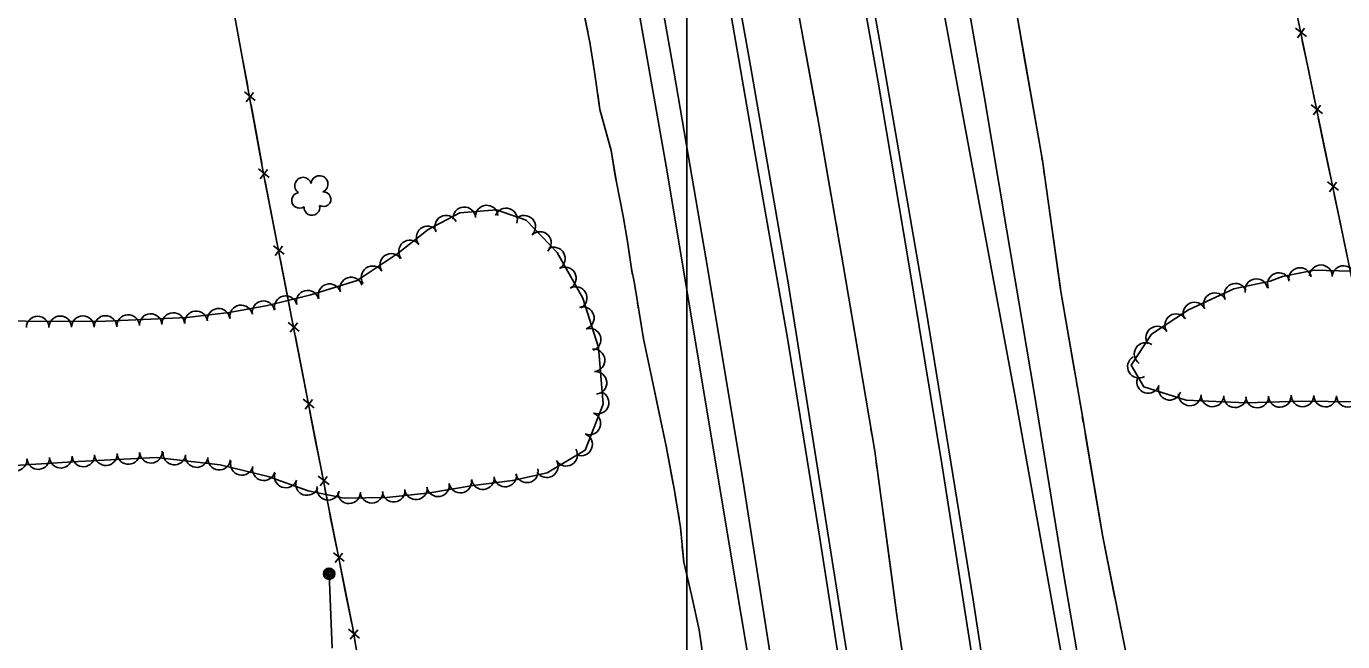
# Model space of a CAD drawing. Extents: x 353423 to 364002, y 127000 to 201942.
# Drawn here: x 359766.2 to 360232.2, y 161248.8 to 161466.8 of the extents above; entities that cross this region are included whole.
import ezdxf

# ---------------------------------------------------------------- set-up
doc = ezdxf.new("R2010")
doc.units = 0
for name, color, linetype in [('E_DTM_SlopeBottom', 7, 'Continuous'), ('E_DTM_SlopeTop', 7, 'Continuous'), ('E_FEN_Generic', 7, 'Continuous'), ('E_LAND_BrushLine', 7, 'Continuous'), ('E_LAND_TreeLine', 7, 'Continuous'), ('E_STRUCT_WingWall', 7, 'Continuous')]:
    doc.layers.add(name, color=color, linetype=linetype)

msp = doc.modelspace()

# ---------------------------------------------------------------- linework, layer by layer
at = {"layer": 'E_DTM_SlopeBottom'}
for p, q in [((360219.34, 161463.2), (360215.42, 161466.18)), ((360216.14, 161462.71), (360218.67, 161466.09)), ((359847.2, 161440.48), (359843.37, 161443.54)), ((359844, 161440.07), (359846.6, 161443.37)), ((360224.98, 161435.95), (360221.05, 161438.93)), ((360221.78, 161435.46), (360224.3, 161438.84)), ((359852.17, 161413.23), (359848.34, 161416.29)), ((359849, 161412.81), (359851.56, 161416.14)), ((360230.65, 161408.71), (360226.73, 161411.68)), ((360227.45, 161408.21), (360229.98, 161411.6)), ((359857.48, 161386.07), (359853.61, 161389.08)), ((359854.28, 161385.62), (359856.85, 161388.95)), ((359862.76, 161358.88), (359858.9, 161361.89)), ((359859.57, 161358.43), (359862.14, 161361.76)), ((359868.05, 161331.69), (359864.18, 161334.7)), ((359864.86, 161331.24), (359867.42, 161334.57)), ((359873.34, 161304.5), (359869.47, 161307.51)), ((359870.14, 161304.05), (359872.71, 161307.38)), ((359878.73, 161277.34), (359874.85, 161280.33)), ((359875.54, 161276.87), (359878.08, 161280.22)), ((359884.05, 161250.1), (359880.27, 161253.22)), ((359880.84, 161249.74), (359883.5, 161253))]:
    msp.add_line(p, q, dxfattribs=at)
for points in [[(359945.26, 160536.06), (359937.62, 160612.95), (359930.43, 160686.07), (359923.46, 160754.08), (359917.39, 160818.01), (359915.71, 160837.17), (359913.73, 160876.36), (359910.62, 160924.15), (359908.35, 160969.1), (359905.83, 160996.93), (359900.18, 161103.49), (359898.38, 161134.18), (359895.53, 161172.6), (359890.69, 161199.33), (359881.71, 161253.65), (359873.21, 161296.1), (359850.17, 161414.58), (359835.53, 161494.79), (359821.42, 161568.92), (359805.37, 161660.77), (359790.95, 161737.5), (359778.41, 161805.21), (359772.5, 161837.94)], [(360350.3, 160537.04), (360343.92, 160581.83), (360340.8, 160603.8), (360319.26, 160766.92), (360314.1, 160804.82), (360306.22, 160863.05), (360298.43, 160921.24), (360290.31, 160981.64), (360281.81, 161048.52), (360271.69, 161122.19), (360263.54, 161184.12), (360256.02, 161241.78), (360240.82, 161351.43), (360220.85, 161447.22), (360201.98, 161538.89), (360186.48, 161612.41), (360167.59, 161707.16), (360141.29, 161833.55)], [(359842.51, 161456.54), (359840.73, 161466.28)], [(360219.88, 161451.97), (360217.87, 161461.71)], [(359844.53, 161445.47), (359842.51, 161456.54)], [(360222.17, 161440.9), (360220.85, 161447.22), (360219.88, 161451.97)], [(359847.48, 161429.3), (359845.71, 161439.03)], [(360225.54, 161424.73), (360223.51, 161434.46)], [(359849.51, 161418.22), (359847.48, 161429.3)], [(360227.85, 161413.66), (360225.54, 161424.73)], [(359852.6, 161402.08), (359850.71, 161411.79)], [(360231.22, 161397.48), (360229.19, 161407.22)], [(359854.75, 161391.03), (359852.6, 161402.08)], [(360233.53, 161386.41), (360231.22, 161397.48)], [(359857.89, 161374.89), (359856, 161384.6)], [(359860.04, 161363.84), (359857.89, 161374.89)], [(359863.18, 161347.7), (359861.29, 161357.42)], [(359865.33, 161336.65), (359863.18, 161347.7)], [(359868.46, 161320.51), (359866.57, 161330.23)], [(359870.61, 161309.46), (359868.46, 161320.51)], [(359873.77, 161293.32), (359873.21, 161296.1), (359871.86, 161303.04)], [(359875.98, 161282.29), (359873.77, 161293.32)], [(359879.2, 161266.16), (359877.26, 161275.87)], [(359881.41, 161255.13), (359879.2, 161266.16)]]:
    msp.add_lwpolyline(points, dxfattribs=at)
at = {"layer": 'E_DTM_SlopeTop'}
for points in [[(360133.07, 161241.48), (360124.5, 161289.53), (360116, 161336.89), (360098.31, 161432.1), (360089.22, 161481.66), (360078.58, 161540.81), (360069.54, 161590.74), (360060.22, 161639.02), (360047.5, 161705.56), (360036.78, 161759.68), (360021.12, 161837.51)], [(360029.33, 161839.01), (360044.77, 161764.64), (360049.31, 161742.22), (360074.79, 161609.64), (360086.42, 161548.32), (360096.18, 161494.1), (360105.28, 161442.2), (360113.24, 161394.39), (360123.05, 161336.4), (360133.54, 161271.64), (360143.67, 161212.65), (360154.23, 161150.42), (360163.55, 161093.55), (360174.03, 161028.69), (360182.79, 160969.35), (360192.05, 160909.93), (360203.01, 160833.39), (360209.19, 160778.53), (360219.97, 160673.83), (360226.01, 160610.35), (360231.9, 160542.43)], [(360015.93, 161277.67), (359993.01, 161415.29), (359979.49, 161492.35), (359964.79, 161572.23), (359952.15, 161640.07), (359944.49, 161679.8), (359931.76, 161742.15), (359913.27, 161832.82)], [(359921.54, 161835.14), (359936.96, 161760.72), (359954.25, 161673.61), (359969.9, 161592.05), (359982.43, 161524.24), (359995.55, 161450.22), (360007.42, 161380.65), (360019.84, 161306.18), (360032.87, 161222.53), (360047.56, 161124.62), (360061.25, 161026.99), (360073.09, 160936.71), (360083.76, 160850.61), (360089.47, 160792.04), (360092.71, 160741.92), (360097.8, 160669.49), (360104.03, 160584.4), (360109.24, 160505.67)], [(360177.52, 160059.06), (360171.37, 160173.98), (360166.95, 160243.94), (360162.41, 160310.71), (360157.28, 160384.13), (360153.27, 160435.86), (360148.01, 160494.18), (360142.45, 160556.77), (360136.84, 160612.04), (360130.4, 160674.1), (360123.44, 160741.37), (360117.17, 160799.53), (360107.97, 160875.77), (360099.75, 160942.02), (360089.74, 161019.55), (360077.93, 161100.93), (360067.67, 161171.74), (360058.82, 161230.77), (360050.29, 161285.04), (360035.85, 161375.99), (360022.5, 161452.85), (360009.11, 161528.09), (359995.13, 161602.62), (359985.78, 161654.8)], [(360174.06, 160058.97), (360168.86, 160158.3), (360164.51, 160230.71), (360159.87, 160297.11), (360155.35, 160365.44), (360148.6, 160448.31), (360141.69, 160527.4), (360133.95, 160608.47), (360125.94, 160688.46), (360116.3, 160776.77), (360106.76, 160858.97), (360094.3, 160959.04), (360081.39, 161054.27), (360069.95, 161135.4), (360059.08, 161208.46), (360047.08, 161285.49), (360035.65, 161356.36), (360023.95, 161422.79), (360011.27, 161495.99), (359996.68, 161577.52), (359986.73, 161630.1)], [(360047.76, 161558.92), (360056.5, 161509.95), (360067.66, 161446.97), (360078.25, 161384.81), (360090.28, 161311.79), (360103.05, 161230.49), (360116.06, 161144.15), (360127.41, 161066.04), (360138.87, 160980.57), (360151.16, 160883.15), (360159.2, 160818.5), (360167.72, 160739.36), (360174.3, 160678.46), (360181.1, 160612.19), (360187.94, 160536.37), (360193.59, 160472.49), (360199.54, 160401.73), (360204.33, 160342.22), (360207.42, 160297.26), (360212.37, 160220.52), (360216.18, 160162.76), (360219.68, 160102.57), (360221.99, 160045.56)], [(360054.01, 161541.5), (360068.82, 161458.64), (360084.66, 161366.27), (360101.29, 161263.7), (360112.74, 161188.84), (360124.74, 161105.79), (360136.98, 161017.75), (360148.39, 160931.18), (360162.17, 160817.09), (360173.74, 160713.34), (360181.94, 160632.18), (360189.83, 160551.6), (360199.08, 160444.04), (360204.47, 160378.41), (360210.74, 160294.22), (360217.38, 160194.03), (360222.56, 160105.89), (360225.15, 160045.87)], [(360127.86, 160061.42), (360128.27, 160126.68), (360126.75, 160171.45), (360123.82, 160220.86), (360119.66, 160280.64), (360115.43, 160339.42), (360111.18, 160401.98), (360107.39, 160453.55), (360103.44, 160510.97), (360098.03, 160589.49), (360092.06, 160672.38), (360085.99, 160752.42), (360078.19, 160828.95), (360070.46, 160892.31), (360061.69, 160961.7), (360053.07, 161024.82), (360042.54, 161101.15), (360031.55, 161176.81), (360022.47, 161238.49), (360015.93, 161277.67)]]:
    msp.add_lwpolyline(points, dxfattribs=at)
at = {"layer": 'E_FEN_Generic'}
for points in [[(359758.3, 161311.04), (359784.57, 161312.62), (359812.23, 161314.09), (359834.77, 161311.51), (359851.77, 161307.35), (359865.94, 161302.31), (359878.72, 161299.63), (359893.8, 161299.93), (359908.96, 161301.57), (359924.35, 161304.21), (359938.29, 161305.9), (359950.57, 161308.61), (359963.99, 161316.62), (359970.42, 161332.96), (359968.67, 161353.05), (359963.12, 161370.46), (359954.11, 161386.72), (359943.11, 161398.13), (359932.65, 161401.81), (359919.63, 161400.77), (359908.42, 161394.84), (359897.83, 161386.46), (359883.23, 161376.77), (359866.92, 161371.73), (359851.58, 161367.92), (359837.95, 161365.4), (359823.03, 161363.72), (359810.21, 161363.11), (359794.22, 161362.4), (359770.15, 161362.21), (359744.88, 161363)], [(360235.08, 161380.02), (360222.05, 161380.44), (360210.8, 161378.15), (360206.49, 161376.58), (360193.65, 161373.77), (360177.57, 161366.38), (360164.53, 161357.73), (360157.25, 161346.84), (360161.73, 161339.13), (360176.7, 161334.38), (360197.85, 161333.47), (360217.85, 161333.98), (360236.19, 161333.82)]]:
    msp.add_lwpolyline(points, dxfattribs=at)
for centre, radius, start, end in [((359864.16, 161410.35), 2.97, 15.0475, 236.2814), ((359869.98, 161410.92), 2.97, 292.6983, 175.6716), ((359862.89, 161405.13), 2.78, 98.0184, 305.7914), ((359871.37, 161405.57), 2.61, 237.4036, 95.3362), ((359867.29, 161402.62), 2.78, 174.6954, 15.7065), ((359914.77, 161395.83), 3.99, 27.8685, 207.8532), ((359921.18, 161398.79), 3.99, 4.5783, 184.5629), ((359929.14, 161399.43), 3.99, 4.5783, 184.5629), ((359936.01, 161398.41), 3.99, 340.6313, 160.6159), ((359942.43, 161395.82), 3.99, 313.9496, 133.9343), ((359908.22, 161392.02), 3.99, 38.3833, 218.368), ((359901.96, 161387.06), 3.99, 38.3833, 218.368), ((359947.98, 161390.07), 3.99, 313.9496, 133.9343), ((359895.34, 161382.29), 3.99, 33.5816, 213.5663), ((359952.92, 161384.56), 3.99, 299.0054, 118.9901), ((359888.69, 161377.88), 3.99, 33.5816, 213.5663), ((359956.79, 161377.57), 3.99, 299.0054, 118.9901), ((360217.03, 161377.28), 4, 11.4889, 191.4736), ((360224.44, 161378.27), 4, 358.1481, 178.1328), ((360232.43, 161378.01), 4, 358.1481, 178.1328), ((359881.15, 161373.94), 3.99, 17.1765, 197.1612), ((360201.58, 161373.36), 4, 12.3497, 192.3344), ((360209.58, 161375.48), 4, 20.0431, 200.0278), ((359865.75, 161369.28), 3.99, 13.956, 193.9407), ((359873.52, 161371.58), 3.99, 17.1765, 197.1612), ((359960.66, 161370.59), 3.99, 299.0054, 118.9901), ((360186.95, 161368.39), 4, 24.6836, 204.6683), ((360194.22, 161371.73), 4, 24.6836, 204.6683), ((359834.21, 161362.88), 3.99, 6.4638, 186.4484), ((359842.24, 161364.07), 3.99, 10.4489, 190.4336), ((359850.1, 161365.52), 3.99, 10.4489, 190.4336), ((359858, 161367.36), 3.99, 13.956, 193.9407), ((359963.16, 161363.46), 3.99, 287.673, 107.6577), ((360179.68, 161365.05), 4, 24.6836, 204.6683), ((359770.2, 161360.12), 3.99, 0.4551, 180.4398), ((359778.18, 161360.18), 3.99, 0.4551, 180.4398), ((359786.17, 161360.24), 3.99, 0.4551, 180.4398), ((359794.16, 161360.31), 3.99, 0.4551, 180.4398), ((359802.21, 161360.66), 3.99, 2.544, 182.5287), ((359810.19, 161361.01), 3.99, 2.544, 182.5287), ((359818.17, 161361.39), 3.99, 2.7361, 182.7208), ((359826.27, 161361.98), 3.99, 6.4638, 186.4484), ((360173.19, 161360.97), 4, 33.5941, 213.5788), ((359965.58, 161355.85), 3.99, 287.673, 107.6577), ((360166.53, 161356.54), 4, 33.5941, 213.5788), ((360162.38, 161350.75), 4, 56.2193, 236.204), ((359966.97, 161348.5), 3.99, 275.0079, 94.9926), ((360160.02, 161346.25), 4, 120.1333, 300.118), ((359967.66, 161340.54), 3.99, 275.0079, 94.9926), ((360163.3, 161340.83), 4, 162.3931, 342.3778), ((360170.92, 161338.41), 4, 162.3931, 342.3778), ((359968.41, 161333.55), 3.99, 248.5177, 68.5024), ((360178.06, 161336.41), 4, 177.5609, 357.5456), ((360186.05, 161336.07), 4, 177.5609, 357.5456), ((360194.05, 161335.73), 4, 177.5609, 357.5456), ((360201.9, 161335.67), 4, 181.4685, 1.4531), ((360209.9, 161335.87), 4, 181.4685, 1.4531), ((360217.97, 161336.07), 4, 179.4985, 359.4832), ((360225.97, 161336), 4, 179.4985, 359.4832), ((360233.97, 161335.93), 4, 179.4985, 359.4832), ((359965.49, 161326.12), 3.99, 248.5177, 68.5024), ((359962.56, 161318.69), 3.99, 248.5177, 68.5024), ((359802.3, 161315.66), 3.99, 183.0558, 3.0405), ((359810.27, 161316.08), 3.99, 183.0558, 3.0405), ((359818.57, 161315.47), 3.99, 173.4664, 353.4511), ((359957.26, 161315.04), 3.99, 210.8363, 30.821), ((359762.42, 161313.38), 3.99, 183.4476, 3.4323), ((359770.39, 161313.86), 3.99, 183.4476, 3.4323), ((359778.36, 161314.34), 3.99, 183.4476, 3.4323), ((359786.35, 161314.81), 3.99, 183.0558, 3.0405), ((359794.32, 161315.23), 3.99, 183.0558, 3.0405), ((359826.5, 161314.56), 3.99, 173.4664, 353.4511), ((359834.44, 161313.65), 3.99, 173.4664, 353.4511), ((359842.46, 161311.78), 3.99, 166.2701, 346.2548), ((359850.22, 161309.88), 3.99, 166.2701, 346.2548), ((359950.4, 161310.95), 3.99, 210.8363, 30.821), ((359858.01, 161307.35), 3.99, 160.4309, 340.4156), ((359919.78, 161305.55), 3.99, 189.7457, 9.7304), ((359927.79, 161306.74), 3.99, 186.8924, 6.8771), ((359935.71, 161307.69), 3.99, 186.8924, 6.8771), ((359943.35, 161309.16), 3.99, 192.4618, 12.4465), ((359865.54, 161304.67), 3.99, 160.4309, 340.4156), ((359873.04, 161302.96), 3.99, 168.1434, 348.1281), ((359880.42, 161301.75), 3.99, 181.1622, 1.1469), ((359888.4, 161301.91), 3.99, 181.1622, 1.1469), ((359896.19, 161302.29), 3.99, 186.1943, 6.179), ((359904.13, 161303.15), 3.99, 186.1943, 6.179), ((359911.91, 161304.2), 3.99, 189.7457, 9.7304)]:
    msp.add_arc(centre, radius, start, end, dxfattribs=at)
at = {"layer": 'E_LAND_BrushLine'}
msp.add_lwpolyline([(359873.33, 161272.91), (359874.39, 161246.5)], dxfattribs=at)
for centre, radius in [((359873.34, 161272.91), 2.02), ((359873.33, 161272.91), 1.52), ((359873.37, 161272.92), 1.01), ((359873.36, 161272.92), 0.502)]:
    msp.add_circle(centre, radius, dxfattribs=at)
at = {"layer": 'E_LAND_TreeLine'}
msp.add_line((360000, 159500), (360000, 162000), dxfattribs=at)
at = {"layer": 'E_STRUCT_WingWall'}
for points in [[(360157.65, 161233.97), (360147.2, 161286.03), (360139.65, 161330.7), (360132.32, 161373.6), (360125.86, 161419.24), (360116.78, 161471.25), (360109.22, 161511.39), (360101.76, 161554.83), (360096.18, 161593.52), (360090.94, 161629.06), (360090.44, 161639.64), (360090.71, 161648.49), (360092.98, 161657.48), (360093.95, 161662.86), (360094.22, 161668.49), (360094.15, 161673.21), (360093.35, 161682.25), (360092.85, 161685.39), (360082.24, 161682.46)], [(360126.62, 160883.14), (360119.72, 160934.97), (360113.11, 160985.58), (360106.9, 161031.66), (360100.32, 161081.49), (360092.11, 161142.39), (360085.83, 161182.42), (360080.8, 161213.76), (360074.21, 161259.12), (360066.5, 161316.37), (360055.33, 161382.37), (360046.24, 161434.83), (360037.31, 161483.7), (360028.27, 161534.78), (360021.18, 161582.83), (360012.69, 161621.2), (360005.23, 161657.6), (360003.07, 161670.35)], [(359959.11, 161493.88), (359960.26, 161487.35), (359963.17, 161473.34), (359964.9, 161464.88)], [(360119.68, 161454.62), (360116.78, 161471.25), (360114.42, 161483.76)], [(359963.17, 161473.34), (359965.8, 161460.48), (359967.44, 161449.88), (359969.17, 161437.29), (359973.15, 161422.76), (359975.05, 161411.61), (359977.42, 161399.61), (359979.01, 161390.54), (359980.34, 161380.96), (359981.44, 161375.66), (359984.63, 161356.06), (359988.41, 161338.24), (359992.64, 161318.15), (359995.59, 161302.39), (359997.79, 161289.33), (359998.87, 161277.04), (360001.59, 161265.42), (360004.3, 161253.06), (360006.24, 161239.65)], [(359965.72, 161460.89), (359965.8, 161460.48), (359966.05, 161458.88)], [(360046.18, 161435.21), (360040.98, 161463.64)], [(359966.67, 161454.85), (359966.98, 161452.83)], [(360124.78, 161425.45), (360119.68, 161454.62)], [(359967.59, 161448.8), (359967.86, 161446.78)], [(359968.42, 161442.74), (359969.17, 161437.29), (359973.15, 161422.76), (359974.66, 161413.88)], [(360051.11, 161406.74), (360046.24, 161434.83), (360046.18, 161435.21)], [(360125.83, 161419.42), (360125.48, 161421.43)], [(359974.66, 161413.88), (359975.05, 161411.61), (359977.42, 161399.61), (359979.01, 161390.54), (359979.81, 161384.77)], [(360126.7, 161413.36), (360126.41, 161415.38)], [(360127.55, 161407.29), (360127.27, 161409.31)], [(360052.13, 161400.85), (360051.79, 161402.82)], [(360132.27, 161373.93), (360128.13, 161403.25)], [(360053.15, 161394.96), (360052.81, 161396.93)], [(360054.17, 161389.07), (360053.83, 161391.04)], [(359980.39, 161380.73), (359980.8, 161378.74)], [(360059.68, 161356.66), (360055.33, 161382.37), (360054.85, 161385.15)], [(359981.59, 161374.74), (359981.92, 161372.72)], [(360137.25, 161344.75), (360132.32, 161373.6), (360132.27, 161373.93)], [(359982.57, 161368.7), (359982.9, 161366.68)], [(359983.55, 161362.65), (359984.63, 161356.06), (359988.41, 161338.24), (359989.38, 161333.66)], [(360064.5, 161328.17), (360059.68, 161356.66)], [(360138.28, 161338.71), (360137.93, 161340.72)], [(360139.31, 161332.67), (360138.97, 161334.68)], [(359989.38, 161333.66), (359992.64, 161318.15), (359995.17, 161304.66)], [(360140.33, 161326.63), (360139.99, 161328.64)], [(360065.5, 161322.27), (360065.17, 161324.24)], [(360145.95, 161293.41), (360141.02, 161322.6)], [(360066.5, 161316.38), (360066.17, 161318.34)], [(360067.3, 161310.45), (360067.03, 161312.43)], [(360071.69, 161277.87), (360067.83, 161306.5)], [(359995.88, 161300.64), (359996.22, 161298.63)], [(359996.9, 161294.61), (359997.24, 161292.6)], [(360151.55, 161264.34), (360147.2, 161286.03), (360145.95, 161293.41)], [(359997.85, 161288.57), (359998.03, 161286.53)], [(359998.39, 161282.47), (359998.87, 161277.04), (360001.59, 161265.42), (360004.21, 161253.51)], [(360075.65, 161249.24), (360074.21, 161259.12), (360071.69, 161277.87)], [(360152.76, 161258.33), (360152.36, 161260.34)], [(360004.21, 161253.51), (360004.3, 161253.06), (360006.24, 161239.65), (360009.59, 161224.45)], [(360153.97, 161252.33), (360153.56, 161254.33)]]:
    msp.add_lwpolyline(points, dxfattribs=at)

doc.saveas('drawing.dxf')
